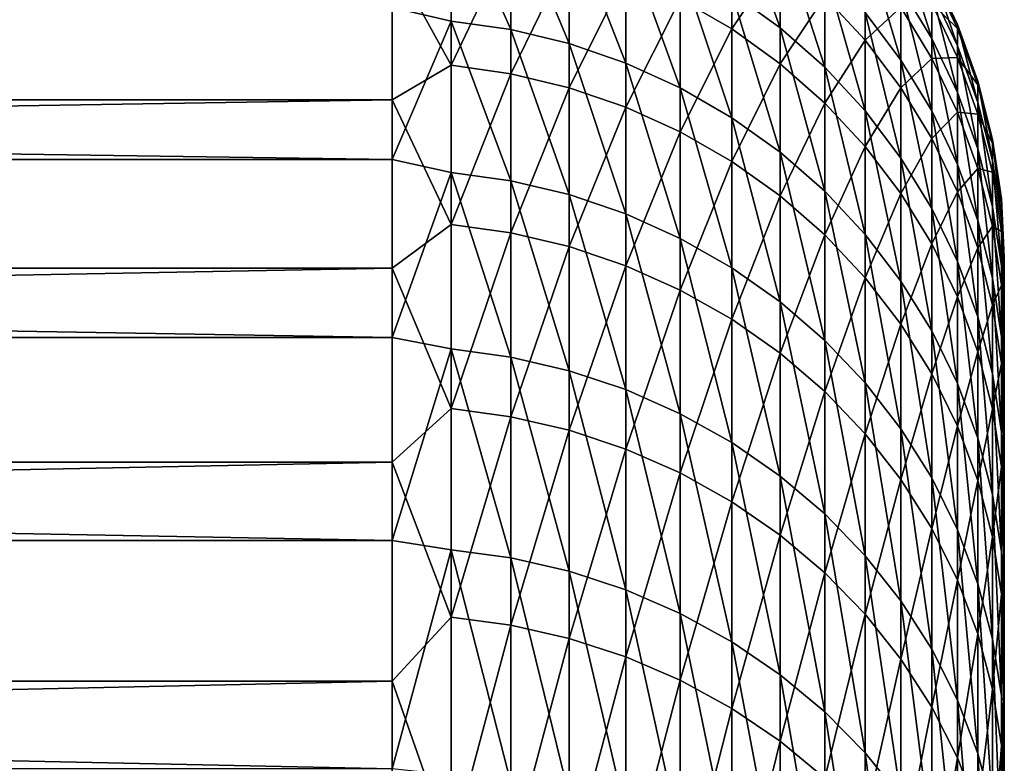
# Model space of a CAD drawing. Header units: metres. Extents: x -2 to 78, y -85 to 85.
# Tile 434 of 500: x 35.99 to 38.4, y 52.81 to 54.63. Entities that reach past the tile are written whole.
import ezdxf

# ---------------------------------------------------------------- set-up
doc = ezdxf.new("R2010")
doc.units = ezdxf.units.M
doc.layers.add('solid_20004802', color=7, linetype='CONTINUOUS')

msp = doc.modelspace()

# ---------------------------------------------------------------- linework, layer by layer
at = {"layer": 'solid_20004802'}
for points in [[(37.044975, 54.937843, -5.74179), (37.044975, 54.628983, -7.036544), (36.900002, 54.662159, -6.937712)], [(37.190758, 54.608265, -7.031069), (37.044975, 54.628983, -7.036544), (37.044975, 54.937843, -5.74179)], [(37.190758, 54.916889, -5.737323), (37.190758, 54.608265, -7.031069), (37.044975, 54.937843, -5.74179)], [(37.850677, 54.612438, -5.672431), (37.732254, 54.698189, -5.690708), (37.732254, 54.941952, -4.394183)], [(37.850677, 54.855415, -4.380069), (37.850677, 54.612438, -5.672431), (37.732254, 54.941952, -4.394183)], [(37.333736, 54.573818, -7.021967), (37.190758, 54.608265, -7.031069), (37.190758, 54.916889, -5.737323)], [(37.333736, 54.882042, -5.729896), (37.333736, 54.573818, -7.021967), (37.190758, 54.916889, -5.737323)], [(37.472527, 54.525978, -7.009326), (37.333736, 54.573818, -7.021967), (37.333736, 54.882042, -5.729896)], [(37.472527, 54.833645, -5.719581), (37.472527, 54.525978, -7.009326), (37.333736, 54.882042, -5.729896)], [(37.732254, 54.609974, 6.08989), (37.732254, 54.873123, 4.79716), (37.605797, 54.683704, 6.106763)], [(37.850677, 54.786812, 4.781752), (37.732254, 54.873123, 4.79716), (37.732254, 54.609974, 6.08989)], [(37.044975, 54.520618, 7.434537), (37.044975, 54.848839, 6.144555), (36.900002, 54.78434, 6.449938)], [(37.190758, 54.82795, 6.139775), (37.044975, 54.848839, 6.144555), (37.044975, 54.520618, 7.434537)], [(37.605797, 54.465202, -6.993266), (37.472527, 54.525978, -7.009326), (37.472527, 54.833645, -5.719581)], [(37.605797, 54.772163, -5.706476), (37.605797, 54.465202, -6.993266), (37.472527, 54.833645, -5.719581)], [(37.95993, 54.515739, -5.651819), (37.850677, 54.612438, -5.672431), (37.850677, 54.855415, -4.380069)], [(37.95993, 54.757832, -4.364153), (37.95993, 54.515739, -5.651819), (37.850677, 54.855415, -4.380069)], [(37.190758, 54.499989, 7.428754), (37.190758, 54.82795, 6.139775), (37.044975, 54.520618, 7.434537)], [(37.333736, 54.793221, 6.131826), (37.190758, 54.82795, 6.139775), (37.190758, 54.499989, 7.428754)], [(38.146793, 54.533375, -4.327545), (38.058956, 54.650139, -4.346589), (38.058956, 54.829018, -3.053955)], [(38.146793, 54.711472, -3.040575), (38.146793, 54.533375, -4.327545), (38.058956, 54.829018, -3.053955)], [(38.222603, 54.585926, -3.026284), (38.146793, 54.711472, -3.040575), (38.146793, 54.827179, -1.746503)], [(38.222603, 54.701092, -1.738294), (38.222603, 54.585926, -3.026284), (38.146793, 54.827179, -1.746503)], [(37.333736, 54.465683, 7.419137), (37.333736, 54.793221, 6.131826), (37.190758, 54.499989, 7.428754)], [(37.472527, 54.744984, 6.120787), (37.333736, 54.793221, 6.131826), (37.333736, 54.465683, 7.419137)], [(37.850677, 54.524506, 6.07033), (37.850677, 54.786812, 4.781752), (37.732254, 54.609974, 6.08989)], [(37.95993, 54.689476, 4.764377), (37.850677, 54.786812, 4.781752), (37.850677, 54.524506, 6.07033)], [(36.900002, 54.78434, 6.449938), (10.5, 54.784363, 6.449832), (10.5, 54.435535, 7.756572)], [(36.900002, 54.435593, 7.756414), (36.900002, 54.78434, 6.449938), (10.5, 54.435535, 7.756572)], [(37.044975, 54.520618, 7.434537), (36.900002, 54.78434, 6.449938), (36.900002, 54.435593, 7.756414)], [(37.732254, 54.392075, -6.973943), (37.605797, 54.465202, -6.993266), (37.605797, 54.772163, -5.706476)], [(37.732254, 54.698189, -5.690708), (37.732254, 54.392075, -6.973943), (37.605797, 54.772163, -5.706476)], [(38.058956, 54.582058, 4.745202), (38.058956, 54.780273, 3.455391), (37.95993, 54.689476, 4.764377)], [(38.146793, 54.662941, 3.440252), (38.058956, 54.780273, 3.455391), (38.058956, 54.582058, 4.745202)], [(37.472527, 54.418034, 7.40578), (37.472527, 54.744984, 6.120787), (37.333736, 54.465683, 7.419137)], [(37.605797, 54.683704, 6.106763), (37.472527, 54.744984, 6.120787), (37.472527, 54.418034, 7.40578)], [(38.058956, 54.409019, -5.629072), (37.95993, 54.515739, -5.651819), (37.95993, 54.757832, -4.364153)], [(38.058956, 54.650139, -4.346589), (38.058956, 54.409019, -5.629072), (37.95993, 54.757832, -4.364153)], [(38.285648, 54.568192, -1.729642), (38.222603, 54.701092, -1.738294), (38.222603, 54.753895, -0.446244)], [(38.285648, 54.620731, -0.444023), (38.222603, 54.753895, -0.446244), (38.222603, 54.744209, 0.846848)], [(38.285648, 54.620731, -0.444023), (38.285648, 54.568192, -1.729642), (38.222603, 54.753895, -0.446244)], [(38.285648, 54.611095, 0.842633), (38.222603, 54.744209, 0.846848), (38.222603, 54.672066, 2.137962)], [(38.285648, 54.611095, 0.842633), (38.285648, 54.620731, -0.444023), (38.222603, 54.744209, 0.846848)], [(37.850677, 54.307308, -6.951543), (37.732254, 54.392075, -6.973943), (37.732254, 54.698189, -5.690708)], [(37.850677, 54.612438, -5.672431), (37.850677, 54.307308, -6.951543), (37.732254, 54.698189, -5.690708)], [(37.95993, 54.428123, 6.048272), (37.95993, 54.689476, 4.764377), (37.850677, 54.524506, 6.07033)], [(38.058956, 54.582058, 4.745202), (37.95993, 54.689476, 4.764377), (37.95993, 54.428123, 6.048272)], [(38.222603, 54.408672, -4.307206), (38.146793, 54.533375, -4.327545), (38.146793, 54.711472, -3.040575)], [(38.222603, 54.585926, -3.026284), (38.222603, 54.408672, -4.307206), (38.146793, 54.711472, -3.040575)], [(38.285648, 54.453602, -3.011221), (38.222603, 54.585926, -3.026284), (38.222603, 54.701092, -1.738294)], [(38.285648, 54.568192, -1.729642), (38.285648, 54.453602, -3.011221), (38.222603, 54.701092, -1.738294)], [(37.605797, 54.357506, 7.388812), (37.605797, 54.683704, 6.106763), (37.472527, 54.418034, 7.40578)], [(37.732254, 54.609974, 6.08989), (37.605797, 54.683704, 6.106763), (37.605797, 54.357506, 7.388812)], [(38.222603, 54.537624, 3.424083), (38.222603, 54.672066, 2.137962), (38.146793, 54.662941, 3.440252)], [(38.285648, 54.53931, 2.127321), (38.222603, 54.672066, 2.137962), (38.222603, 54.537624, 3.424083)], [(38.285648, 54.53931, 2.127321), (38.285648, 54.611095, 0.842633), (38.222603, 54.672066, 2.137962)], [(36.900002, 54.662159, -6.937712), (36.900002, 54.289623, -8.237605), (10.5, 54.662113, -6.93782)], [(36.900002, 54.289623, -8.237605), (10.5, 54.289654, -8.237464), (10.5, 54.662113, -6.93782)], [(37.044975, 54.628983, -7.036544), (36.900002, 54.289623, -8.237605), (36.900002, 54.662159, -6.937712)], [(38.146793, 54.465595, 4.724411), (38.146793, 54.662941, 3.440252), (38.058956, 54.582058, 4.745202)], [(38.146793, 54.293312, -5.604409), (38.058956, 54.409019, -5.629072), (38.058956, 54.650139, -4.346589)], [(38.146793, 54.533375, -4.327545), (38.146793, 54.293312, -5.604409), (38.058956, 54.650139, -4.346589)], [(38.222603, 54.537624, 3.424083), (38.146793, 54.662941, 3.440252), (38.146793, 54.465595, 4.724411)], [(37.044975, 54.628983, -7.036544), (37.044975, 54.257927, -8.314862), (36.900002, 54.289623, -8.237605)], [(37.190758, 54.237499, -8.308393), (37.044975, 54.257927, -8.314862), (37.044975, 54.628983, -7.036544)], [(37.190758, 54.608265, -7.031069), (37.190758, 54.237499, -8.308393), (37.044975, 54.628983, -7.036544)], [(38.335323, 54.42976, -1.72063), (38.285648, 54.568192, -1.729642), (38.285648, 54.620731, -0.444023)], [(38.335323, 54.482025, -0.44171), (38.285648, 54.620731, -0.444023), (38.285648, 54.611095, 0.842633)], [(38.335323, 54.482025, -0.44171), (38.335323, 54.42976, -1.72063), (38.285648, 54.620731, -0.444023)], [(37.333736, 54.203533, -8.297638), (37.190758, 54.237499, -8.308393), (37.190758, 54.608265, -7.031069)], [(37.333736, 54.573818, -7.021967), (37.333736, 54.203533, -8.297638), (37.190758, 54.608265, -7.031069)], [(37.732254, 54.284679, 7.368396), (37.732254, 54.609974, 6.08989), (37.605797, 54.357506, 7.388812)], [(37.850677, 54.524506, 6.07033), (37.732254, 54.609974, 6.08989), (37.732254, 54.284679, 7.368396)], [(37.95993, 54.211716, -6.926283), (37.850677, 54.307308, -6.951543), (37.850677, 54.612438, -5.672431)], [(37.95993, 54.515739, -5.651819), (37.95993, 54.211716, -6.926283), (37.850677, 54.612438, -5.672431)], [(38.335323, 54.472443, 0.838242), (38.285648, 54.611095, 0.842633), (38.285648, 54.53931, 2.127321)], [(38.335323, 54.472443, 0.838242), (38.335323, 54.482025, -0.44171), (38.285648, 54.611095, 0.842633)], [(37.472527, 54.156357, -8.2827), (37.333736, 54.203533, -8.297638), (37.333736, 54.573818, -7.021967)], [(37.472527, 54.525978, -7.009326), (37.472527, 54.156357, -8.2827), (37.333736, 54.573818, -7.021967)], [(38.058956, 54.321758, 6.023929), (38.058956, 54.582058, 4.745202), (37.95993, 54.428123, 6.048272)], [(38.146793, 54.465595, 4.724411), (38.058956, 54.582058, 4.745202), (38.058956, 54.321758, 6.023929)], [(38.285648, 54.277225, -4.285768), (38.222603, 54.408672, -4.307206), (38.222603, 54.585926, -3.026284)], [(38.285648, 54.453602, -3.011221), (38.285648, 54.277225, -4.285768), (38.222603, 54.585926, -3.026284)], [(38.335323, 54.315765, -2.995532), (38.285648, 54.453602, -3.011221), (38.285648, 54.568192, -1.729642)], [(38.335323, 54.42976, -1.72063), (38.335323, 54.315765, -2.995532), (38.285648, 54.568192, -1.729642)], [(37.044975, 54.130463, 8.707156), (37.044975, 54.520618, 7.434537), (36.900002, 54.435593, 7.756414)], [(37.190758, 54.499989, 7.428754), (37.044975, 54.520618, 7.434537), (37.044975, 54.130463, 8.707156)], [(37.605797, 54.096428, -8.263722), (37.472527, 54.156357, -8.2827), (37.472527, 54.525978, -7.009326)], [(37.605797, 54.465202, -6.993266), (37.605797, 54.096428, -8.263722), (37.472527, 54.525978, -7.009326)], [(37.850677, 54.200256, 7.344729), (37.850677, 54.524506, 6.07033), (37.732254, 54.284679, 7.368396)], [(37.95993, 54.428123, 6.048272), (37.850677, 54.524506, 6.07033), (37.850677, 54.200256, 7.344729)], [(38.222603, 54.341206, 4.702207), (38.222603, 54.537624, 3.424083), (38.146793, 54.465595, 4.724411)], [(38.222603, 54.169735, -5.578068), (38.146793, 54.293312, -5.604409), (38.146793, 54.533375, -4.327545)], [(38.222603, 54.408672, -4.307206), (38.222603, 54.169735, -5.578068), (38.146793, 54.533375, -4.327545)], [(38.285648, 54.40554, 3.40704), (38.285648, 54.53931, 2.127321), (38.222603, 54.537624, 3.424083)], [(38.285648, 54.40554, 3.40704), (38.222603, 54.537624, 3.424083), (38.222603, 54.341206, 4.702207)], [(38.335323, 54.401028, 2.116237), (38.285648, 54.53931, 2.127321), (38.285648, 54.40554, 3.40704)], [(38.335323, 54.401028, 2.116237), (38.335323, 54.472443, 0.838242), (38.285648, 54.53931, 2.127321)], [(37.190758, 54.110134, 8.700382), (37.190758, 54.499989, 7.428754), (37.044975, 54.130463, 8.707156)], [(37.333736, 54.465683, 7.419137), (37.190758, 54.499989, 7.428754), (37.190758, 54.110134, 8.700382)], [(38.058956, 54.10622, -6.898407), (37.95993, 54.211716, -6.926283), (37.95993, 54.515739, -5.651819)], [(38.058956, 54.409019, -5.629072), (38.058956, 54.10622, -6.898407), (37.95993, 54.515739, -5.651819)], [(38.371151, 54.287132, -1.711345), (38.335323, 54.42976, -1.72063), (38.335323, 54.482025, -0.44171)], [(38.371151, 54.339115, -0.439326), (38.335323, 54.482025, -0.44171), (38.335323, 54.472443, 0.838242)], [(38.371151, 54.339115, -0.439326), (38.371151, 54.287132, -1.711345), (38.335323, 54.482025, -0.44171)], [(38.371151, 54.329582, 0.833719), (38.335323, 54.472443, 0.838242), (38.335323, 54.401028, 2.116237)], [(38.371151, 54.329582, 0.833719), (38.371151, 54.339115, -0.439326), (38.335323, 54.472443, 0.838242)], [(37.333736, 54.076332, 8.689119), (37.333736, 54.465683, 7.419137), (37.190758, 54.110134, 8.700382)], [(37.472527, 54.418034, 7.40578), (37.333736, 54.465683, 7.419137), (37.333736, 54.076332, 8.689119)], [(37.732254, 54.024323, -8.240889), (37.605797, 54.096428, -8.263722), (37.605797, 54.465202, -6.993266)], [(37.732254, 54.392075, -6.973943), (37.732254, 54.024323, -8.240889), (37.605797, 54.465202, -6.993266)], [(38.146793, 54.206436, 5.997537), (38.146793, 54.465595, 4.724411), (38.058956, 54.321758, 6.023929)], [(38.222603, 54.341206, 4.702207), (38.146793, 54.465595, 4.724411), (38.146793, 54.206436, 5.997537)], [(38.335323, 54.140312, -4.263437), (38.285648, 54.277225, -4.285768), (38.285648, 54.453602, -3.011221)], [(38.335323, 54.315765, -2.995532), (38.335323, 54.140312, -4.263437), (38.285648, 54.453602, -3.011221)], [(36.900002, 54.435593, 7.756414), (10.5, 54.435535, 7.756572), (10.5, 54.023167, 9.044134)], [(36.900002, 54.023159, 9.044204), (36.900002, 54.435593, 7.756414), (10.5, 54.023167, 9.044134)], [(37.044975, 54.130463, 8.707156), (36.900002, 54.435593, 7.756414), (36.900002, 54.023159, 9.044204)], [(37.95993, 54.105049, 7.318041), (37.95993, 54.428123, 6.048272), (37.850677, 54.200256, 7.344729)], [(38.058956, 54.321758, 6.023929), (37.95993, 54.428123, 6.048272), (37.95993, 54.105049, 7.318041)], [(38.371151, 54.173756, -2.979366), (38.335323, 54.315765, -2.995532), (38.335323, 54.42976, -1.72063)], [(38.371151, 54.287132, -1.711345), (38.371151, 54.173756, -2.979366), (38.335323, 54.42976, -1.72063)], [(37.472527, 54.029385, 8.673476), (37.472527, 54.418034, 7.40578), (37.333736, 54.076332, 8.689119)], [(37.605797, 54.357506, 7.388812), (37.472527, 54.418034, 7.40578), (37.472527, 54.029385, 8.673476)], [(38.146793, 53.99184, -6.868183), (38.058956, 54.10622, -6.898407), (38.058956, 54.409019, -5.629072)], [(38.146793, 54.293312, -5.604409), (38.146793, 53.99184, -6.868183), (38.058956, 54.409019, -5.629072)], [(38.285648, 54.039482, -5.550304), (38.222603, 54.169735, -5.578068), (38.222603, 54.408672, -4.307206)], [(38.285648, 54.277225, -4.285768), (38.285648, 54.039482, -5.550304), (38.222603, 54.408672, -4.307206)], [(38.285648, 54.210098, 4.678802), (38.285648, 54.40554, 3.40704), (38.222603, 54.341206, 4.702207)], [(38.335323, 54.267956, 3.389288), (38.285648, 54.40554, 3.40704), (38.285648, 54.210098, 4.678802)], [(38.335323, 54.267956, 3.389288), (38.335323, 54.401028, 2.116237), (38.285648, 54.40554, 3.40704)], [(38.371151, 54.258556, 2.104816), (38.335323, 54.401028, 2.116237), (38.335323, 54.267956, 3.389288)], [(38.371151, 54.258556, 2.104816), (38.371151, 54.329582, 0.833719), (38.335323, 54.401028, 2.116237)], [(37.850677, 53.940735, -8.21442), (37.732254, 54.024323, -8.240889), (37.732254, 54.392075, -6.973943)], [(37.850677, 54.307308, -6.951543), (37.850677, 53.940735, -8.21442), (37.732254, 54.392075, -6.973943)], [(37.605797, 53.969746, 8.653604), (37.605797, 54.357506, 7.388812), (37.472527, 54.029385, 8.673476)], [(37.732254, 54.284679, 7.368396), (37.605797, 54.357506, 7.388812), (37.605797, 53.969746, 8.653604)], [(38.222603, 54.083267, 5.969348), (38.222603, 54.341206, 4.702207), (38.146793, 54.206436, 5.997537)], [(38.285648, 54.210098, 4.678802), (38.222603, 54.341206, 4.702207), (38.222603, 54.083267, 5.969348)], [(38.392776, 54.141685, -1.701876), (38.371151, 54.287132, -1.711345), (38.371151, 54.339115, -0.439326)], [(38.392776, 54.193382, -0.436895), (38.371151, 54.339115, -0.439326), (38.371151, 54.329582, 0.833719)], [(38.392776, 54.193382, -0.436895), (38.392776, 54.141685, -1.701876), (38.371151, 54.339115, -0.439326)], [(38.392776, 54.183903, 0.829106), (38.371151, 54.329582, 0.833719), (38.371151, 54.258556, 2.104816)], [(38.392776, 54.183903, 0.829106), (38.392776, 54.193382, -0.436895), (38.371151, 54.329582, 0.833719)], [(37.95993, 53.846474, -8.184571), (37.850677, 53.940735, -8.21442), (37.850677, 54.307308, -6.951543)], [(37.95993, 54.211716, -6.926283), (37.95993, 53.846474, -8.184571), (37.850677, 54.307308, -6.951543)], [(38.058956, 53.999985, 7.288588), (38.058956, 54.321758, 6.023929), (37.95993, 54.105049, 7.318041)], [(38.146793, 54.206436, 5.997537), (38.058956, 54.321758, 6.023929), (38.058956, 53.999985, 7.288588)], [(38.371151, 53.999245, -4.24043), (38.335323, 54.140312, -4.263437), (38.335323, 54.315765, -2.995532)], [(38.371151, 54.173756, -2.979366), (38.371151, 53.999245, -4.24043), (38.335323, 54.315765, -2.995532)], [(36.900002, 53.853756, -9.517653), (10.5, 53.853748, -9.517679), (10.5, 54.289654, -8.237464)], [(36.900002, 54.289623, -8.237605), (36.900002, 53.853756, -9.517653), (10.5, 54.289654, -8.237464)], [(37.044975, 54.257927, -8.314862), (36.900002, 53.853756, -9.517653), (36.900002, 54.289623, -8.237605)], [(37.732254, 53.897991, 8.629693), (37.732254, 54.284679, 7.368396), (37.605797, 53.969746, 8.653604)], [(37.850677, 54.200256, 7.344729), (37.732254, 54.284679, 7.368396), (37.732254, 53.897991, 8.629693)], [(38.222603, 53.869682, -6.835903), (38.146793, 53.99184, -6.868183), (38.146793, 54.293312, -5.604409)], [(38.222603, 54.169735, -5.578068), (38.222603, 53.869682, -6.835903), (38.146793, 54.293312, -5.604409)], [(38.392776, 54.028934, -2.962882), (38.371151, 54.173756, -2.979366), (38.371151, 54.287132, -1.711345)], [(38.392776, 54.141685, -1.701876), (38.392776, 54.028934, -2.962882), (38.371151, 54.287132, -1.711345)], [(37.044975, 54.257927, -8.314862), (37.044975, 53.825542, -9.573762), (36.900002, 53.853756, -9.517653)], [(37.190758, 53.80545, -9.566314), (37.044975, 53.825542, -9.573762), (37.044975, 54.257927, -8.314862)], [(37.190758, 54.237499, -8.308393), (37.190758, 53.80545, -9.566314), (37.044975, 54.257927, -8.314862)], [(38.335323, 53.903805, -5.521385), (38.285648, 54.039482, -5.550304), (38.285648, 54.277225, -4.285768)], [(38.335323, 54.140312, -4.263437), (38.335323, 53.903805, -5.521385), (38.285648, 54.277225, -4.285768)], [(38.335323, 54.073532, 4.654424), (38.335323, 54.267956, 3.389288), (38.285648, 54.210098, 4.678802)], [(38.371151, 54.126202, 3.370998), (38.335323, 54.267956, 3.389288), (38.335323, 54.073532, 4.654424)], [(38.371151, 54.126202, 3.370998), (38.371151, 54.258556, 2.104816), (38.335323, 54.267956, 3.389288)], [(38.392776, 54.11327, 2.09317), (38.371151, 54.258556, 2.104816), (38.371151, 54.126202, 3.370998)], [(38.392776, 54.11327, 2.09317), (38.392776, 54.183903, 0.829106), (38.371151, 54.258556, 2.104816)], [(37.333736, 53.772045, -9.55393), (37.190758, 53.80545, -9.566314), (37.190758, 54.237499, -8.308393)], [(37.333736, 54.203533, -8.297638), (37.333736, 53.772045, -9.55393), (37.190758, 54.237499, -8.308393)], [(38.058956, 53.742447, -8.151631), (37.95993, 53.846474, -8.184571), (37.95993, 54.211716, -6.926283)], [(38.058956, 54.10622, -6.898407), (38.058956, 53.742447, -8.151631), (37.95993, 54.211716, -6.926283)], [(38.146793, 53.88607, 7.256654), (38.146793, 54.206436, 5.997537), (38.058956, 53.999985, 7.288588)], [(38.222603, 54.083267, 5.969348), (38.146793, 54.206436, 5.997537), (38.146793, 53.88607, 7.256654)], [(38.285648, 53.953442, 5.939637), (38.285648, 54.210098, 4.678802), (38.222603, 54.083267, 5.969348)], [(38.335323, 54.073532, 4.654424), (38.285648, 54.210098, 4.678802), (38.285648, 53.953442, 5.939637)], [(37.472527, 53.725647, -9.53673), (37.333736, 53.772045, -9.55393), (37.333736, 54.203533, -8.297638)], [(37.472527, 54.156357, -8.2827), (37.472527, 53.725647, -9.53673), (37.333736, 54.203533, -8.297638)], [(37.850677, 53.814812, 8.601975), (37.850677, 54.200256, 7.344729), (37.732254, 53.897991, 8.629693)], [(37.95993, 54.105049, 7.318041), (37.850677, 54.200256, 7.344729), (37.850677, 53.814812, 8.601975)], [(38.400002, 54.015629, -1.337748), (38.392776, 54.141685, -1.701876), (38.392776, 54.193382, -0.436895)], [(38.400002, 54.049957, -0.038989), (38.392776, 54.193382, -0.436895), (38.392776, 54.183903, 0.829106)], [(38.400002, 54.040878, -0.688774), (38.400002, 54.015629, -1.337748), (38.392776, 54.193382, -0.436895)], [(38.400002, 54.049957, -0.038989), (38.400002, 54.040878, -0.688774), (38.392776, 54.193382, -0.436895)], [(38.400002, 54.01952, 1.259451), (38.392776, 54.183903, 0.829106), (38.392776, 54.11327, 2.09317)], [(38.400002, 54.042847, 0.610418), (38.400002, 54.049957, -0.038989), (38.392776, 54.183903, 0.829106)], [(38.400002, 54.01952, 1.259451), (38.400002, 54.042847, 0.610418), (38.392776, 54.183903, 0.829106)], [(38.285648, 53.740917, -6.801878), (38.222603, 53.869682, -6.835903), (38.222603, 54.169735, -5.578068)], [(38.285648, 54.039482, -5.550304), (38.285648, 53.740917, -6.801878), (38.222603, 54.169735, -5.578068)], [(38.392776, 53.855392, -4.216968), (38.371151, 53.999245, -4.24043), (38.371151, 54.173756, -2.979366)], [(38.392776, 54.028934, -2.962882), (38.392776, 53.855392, -4.216968), (38.371151, 54.173756, -2.979366)], [(37.605797, 53.666706, -9.514879), (37.472527, 53.725647, -9.53673), (37.472527, 54.156357, -8.2827)], [(37.605797, 54.096428, -8.263722), (37.605797, 53.666706, -9.514879), (37.472527, 54.156357, -8.2827)], [(38.371151, 53.764015, -5.491589), (38.335323, 53.903805, -5.521385), (38.335323, 54.140312, -4.263437)], [(38.371151, 53.999245, -4.24043), (38.371151, 53.764015, -5.491589), (38.335323, 54.140312, -4.263437)], [(38.400002, 53.916542, -2.63331), (38.392776, 54.028934, -2.962882), (38.392776, 54.141685, -1.701876)], [(38.400002, 53.974171, -1.985935), (38.400002, 53.916542, -2.63331), (38.392776, 54.141685, -1.701876)], [(38.400002, 54.015629, -1.337748), (38.400002, 53.974171, -1.985935), (38.392776, 54.141685, -1.701876)], [(37.044975, 53.679276, 9.959439), (37.044975, 54.130463, 8.707156), (36.900002, 54.023159, 9.044204)], [(37.190758, 54.110134, 8.700382), (37.044975, 54.130463, 8.707156), (37.044975, 53.679276, 9.959439)], [(37.190758, 53.659298, 9.951692), (37.190758, 54.110134, 8.700382), (37.044975, 53.679276, 9.959439)], [(37.333736, 54.076332, 8.689119), (37.190758, 54.110134, 8.700382), (37.190758, 53.659298, 9.951692)], [(38.371151, 53.932827, 4.629307), (38.371151, 54.126202, 3.370998), (38.335323, 54.073532, 4.654424)], [(38.392776, 53.981647, 3.352346), (38.371151, 54.126202, 3.370998), (38.371151, 53.932827, 4.629307)], [(38.392776, 53.981647, 3.352346), (38.392776, 54.11327, 2.09317), (38.371151, 54.126202, 3.370998)], [(38.400002, 53.924381, 2.555177), (38.392776, 54.11327, 2.09317), (38.392776, 53.981647, 3.352346)], [(38.400002, 53.980007, 1.908106), (38.400002, 54.01952, 1.259451), (38.392776, 54.11327, 2.09317)], [(38.400002, 53.924381, 2.555177), (38.400002, 53.980007, 1.908106), (38.392776, 54.11327, 2.09317)], [(37.732254, 53.595787, -9.488588), (37.605797, 53.666706, -9.514879), (37.605797, 54.096428, -8.263722)], [(37.732254, 54.024323, -8.240889), (37.732254, 53.595787, -9.488588), (37.605797, 54.096428, -8.263722)], [(37.95993, 53.721008, 8.570719), (37.95993, 54.105049, 7.318041), (37.850677, 53.814812, 8.601975)], [(38.058956, 53.999985, 7.288588), (37.95993, 54.105049, 7.318041), (37.95993, 53.721008, 8.570719)], [(38.146793, 53.629662, -8.115916), (38.058956, 53.742447, -8.151631), (38.058956, 54.10622, -6.898407)], [(38.146793, 53.99184, -6.868183), (38.146793, 53.629662, -8.115916), (38.058956, 54.10622, -6.898407)], [(37.333736, 53.62608, 9.938808), (37.333736, 54.076332, 8.689119), (37.190758, 53.659298, 9.951692)], [(37.472527, 54.029385, 8.673476), (37.333736, 54.076332, 8.689119), (37.333736, 53.62608, 9.938808)], [(38.222603, 53.764408, 7.222548), (38.222603, 54.083267, 5.969348), (38.146793, 53.88607, 7.256654)], [(38.285648, 53.953442, 5.939637), (38.222603, 54.083267, 5.969348), (38.222603, 53.764408, 7.222548)], [(38.335323, 53.818214, 5.908689), (38.335323, 54.073532, 4.654424), (38.285648, 53.953442, 5.939637)], [(38.371151, 53.932827, 4.629307), (38.335323, 54.073532, 4.654424), (38.335323, 53.818214, 5.908689)], [(38.335323, 53.606796, -6.766438), (38.285648, 53.740917, -6.801878), (38.285648, 54.039482, -5.550304)], [(38.335323, 53.903805, -5.521385), (38.335323, 53.606796, -6.766438), (38.285648, 54.039482, -5.550304)], [(38.400002, 50.984638, -0.840504), (38.400002, 54.040878, -0.688774), (38.400002, 54.049957, -0.038989)], [(38.400002, 50.997414, 0.344122), (38.400002, 54.049957, -0.038989), (38.400002, 54.042847, 0.610418)], [(38.400002, 50.997414, 0.344122), (38.400002, 50.984638, -0.840504), (38.400002, 54.049957, -0.038989)], [(38.400002, 50.997414, 0.344122), (38.400002, 54.042847, 0.610418), (38.400002, 54.01952, 1.259451)], [(38.400002, 50.984638, -0.840504), (38.400002, 54.015629, -1.337748), (38.400002, 54.040878, -0.688774)], [(36.900002, 54.023159, 9.044204), (10.5, 54.023167, 9.044134), (10.5, 53.54808, 10.310091)], [(36.900002, 53.548035, 10.310206), (36.900002, 54.023159, 9.044204), (10.5, 53.54808, 10.310091)], [(37.044975, 53.679276, 9.959439), (36.900002, 54.023159, 9.044204), (36.900002, 53.548035, 10.310206)], [(37.472527, 53.579945, 9.920916), (37.472527, 54.029385, 8.673476), (37.333736, 53.62608, 9.938808)], [(37.605797, 53.969746, 8.653604), (37.472527, 54.029385, 8.673476), (37.472527, 53.579945, 9.920916)], [(37.850677, 53.513577, -9.458113), (37.732254, 53.595787, -9.488588), (37.732254, 54.024323, -8.240889)], [(37.850677, 53.940735, -8.21442), (37.850677, 53.513577, -9.458113), (37.732254, 54.024323, -8.240889)], [(38.400002, 53.753078, -3.921818), (38.392776, 53.855392, -4.216968), (38.392776, 54.028934, -2.962882)], [(38.400002, 53.842857, -3.278614), (38.400002, 53.753078, -3.921818), (38.392776, 54.028934, -2.962882)], [(38.400002, 53.916542, -2.63331), (38.400002, 53.842857, -3.278614), (38.392776, 54.028934, -2.962882)], [(38.400002, 50.949211, 1.527368), (38.400002, 54.01952, 1.259451), (38.400002, 53.980007, 1.908106)], [(38.400002, 50.949211, 1.527368), (38.400002, 50.997414, 0.344122), (38.400002, 54.01952, 1.259451)], [(38.400002, 50.91087, -2.022702), (38.400002, 53.974171, -1.985935), (38.400002, 54.015629, -1.337748)], [(38.400002, 50.984638, -0.840504), (38.400002, 50.91087, -2.022702), (38.400002, 54.015629, -1.337748)], [(38.058956, 53.617485, 8.536223), (38.058956, 53.999985, 7.288588), (37.95993, 53.721008, 8.570719)], [(38.146793, 53.88607, 7.256654), (38.058956, 53.999985, 7.288588), (38.058956, 53.617485, 8.536223)], [(38.222603, 53.509205, -8.077772), (38.146793, 53.629662, -8.115916), (38.146793, 53.99184, -6.868183)], [(38.222603, 53.869682, -6.835903), (38.222603, 53.509205, -8.077772), (38.146793, 53.99184, -6.868183)], [(38.392776, 53.621464, -5.461205), (38.371151, 53.764015, -5.491589), (38.371151, 53.999245, -4.24043)], [(38.392776, 53.855392, -4.216968), (38.392776, 53.621464, -5.461205), (38.371151, 53.999245, -4.24043)], [(37.605797, 53.521336, 9.898184), (37.605797, 53.969746, 8.653604), (37.472527, 53.579945, 9.920916)], [(37.732254, 53.897991, 8.629693), (37.605797, 53.969746, 8.653604), (37.605797, 53.521336, 9.898184)], [(38.392776, 53.789341, 4.603693), (38.392776, 53.981647, 3.352346), (38.371151, 53.932827, 4.629307)], [(38.400002, 53.764725, 3.844565), (38.392776, 53.981647, 3.352346), (38.392776, 53.789341, 4.603693)], [(38.400002, 53.852612, 3.200663), (38.400002, 53.924381, 2.555177), (38.392776, 53.981647, 3.352346)], [(38.400002, 53.764725, 3.844565), (38.400002, 53.852612, 3.200663), (38.392776, 53.981647, 3.352346)], [(38.400002, 50.949211, 1.527368), (38.400002, 53.980007, 1.908106), (38.400002, 53.924381, 2.555177)], [(38.400002, 50.91087, -2.022702), (38.400002, 53.916542, -2.63331), (38.400002, 53.974171, -1.985935)], [(37.95993, 53.420868, -9.423744), (37.850677, 53.513577, -9.458113), (37.850677, 53.940735, -8.21442)], [(37.95993, 53.846474, -8.184571), (37.95993, 53.420868, -9.423744), (37.850677, 53.940735, -8.21442)], [(38.285648, 53.636169, 7.1866), (38.285648, 53.953442, 5.939637), (38.222603, 53.764408, 7.222548)], [(38.335323, 53.818214, 5.908689), (38.285648, 53.953442, 5.939637), (38.285648, 53.636169, 7.1866)], [(38.371151, 53.678886, 5.876803), (38.371151, 53.932827, 4.629307), (38.335323, 53.818214, 5.908689)], [(38.392776, 53.789341, 4.603693), (38.371151, 53.932827, 4.629307), (38.371151, 53.678886, 5.876803)], [(38.400002, 50.840164, 2.706802), (38.400002, 53.924381, 2.555177), (38.400002, 53.852612, 3.200663)], [(38.400002, 50.840164, 2.706802), (38.400002, 50.949211, 1.527368), (38.400002, 53.924381, 2.555177)], [(38.400002, 50.776394, -3.199261), (38.400002, 53.842857, -3.278614), (38.400002, 53.916542, -2.63331)], [(38.400002, 50.91087, -2.022702), (38.400002, 50.776394, -3.199261), (38.400002, 53.916542, -2.63331)], [(37.732254, 53.450817, 9.870834), (37.732254, 53.897991, 8.629693), (37.605797, 53.521336, 9.898184)], [(37.850677, 53.814812, 8.601975), (37.732254, 53.897991, 8.629693), (37.732254, 53.450817, 9.870834)], [(38.371151, 53.468613, -6.729923), (38.335323, 53.606796, -6.766438), (38.335323, 53.903805, -5.521385)], [(38.371151, 53.764015, -5.491589), (38.371151, 53.468613, -6.729923), (38.335323, 53.903805, -5.521385)], [(38.146793, 53.505249, 8.498824), (38.146793, 53.88607, 7.256654), (38.058956, 53.617485, 8.536223)], [(38.222603, 53.764408, 7.222548), (38.146793, 53.88607, 7.256654), (38.146793, 53.505249, 8.498824)], [(38.285648, 53.382236, -8.037566), (38.222603, 53.509205, -8.077772), (38.222603, 53.869682, -6.835903)], [(38.285648, 53.740917, -6.801878), (38.285648, 53.382236, -8.037566), (38.222603, 53.869682, -6.835903)], [(36.900002, 53.853756, -9.517653), (36.900002, 53.355606, -10.774773), (10.5, 53.853748, -9.517679)], [(36.900002, 53.355606, -10.774773), (10.5, 53.355541, -10.774883), (10.5, 53.853748, -9.517679)], [(37.044975, 53.825542, -9.573762), (36.900002, 53.355606, -10.774773), (36.900002, 53.853756, -9.517653)], [(38.058956, 53.318554, -9.385817), (37.95993, 53.420868, -9.423744), (37.95993, 53.846474, -8.184571)], [(38.058956, 53.742447, -8.151631), (38.058956, 53.318554, -9.385817), (37.95993, 53.846474, -8.184571)], [(38.400002, 53.525551, -5.200836), (38.392776, 53.621464, -5.461205), (38.392776, 53.855392, -4.216968)], [(38.400002, 53.647247, -4.562951), (38.400002, 53.525551, -5.200836), (38.392776, 53.855392, -4.216968)], [(38.400002, 53.753078, -3.921818), (38.400002, 53.647247, -4.562951), (38.392776, 53.855392, -4.216968)], [(38.400002, 50.840164, 2.706802), (38.400002, 53.852612, 3.200663), (38.400002, 53.764725, 3.844565)], [(37.044975, 53.825542, -9.573762), (37.044975, 53.332844, -10.810301), (36.900002, 53.355606, -10.774773)], [(37.190758, 53.313137, -10.801891), (37.044975, 53.332844, -10.810301), (37.044975, 53.825542, -9.573762)], [(37.190758, 53.80545, -9.566314), (37.190758, 53.313137, -10.801891), (37.044975, 53.825542, -9.573762)], [(38.400002, 50.581463, -4.367774), (38.400002, 53.753078, -3.921818), (38.400002, 53.842857, -3.278614)], [(38.400002, 50.776394, -3.199261), (38.400002, 50.581463, -4.367774), (38.400002, 53.842857, -3.278614)], [(37.333736, 53.280369, -10.787908), (37.190758, 53.313137, -10.801891), (37.190758, 53.80545, -9.566314)], [(37.333736, 53.772045, -9.55393), (37.333736, 53.280369, -10.787908), (37.190758, 53.80545, -9.566314)], [(37.850677, 53.369072, 9.839131), (37.850677, 53.814812, 8.601975), (37.732254, 53.450817, 9.870834)], [(37.95993, 53.721008, 8.570719), (37.850677, 53.814812, 8.601975), (37.850677, 53.369072, 9.839131)], [(38.335323, 53.502594, 7.149154), (38.335323, 53.818214, 5.908689), (38.285648, 53.636169, 7.1866)], [(38.371151, 53.678886, 5.876803), (38.335323, 53.818214, 5.908689), (38.335323, 53.502594, 7.149154)], [(37.472527, 53.234856, -10.768486), (37.333736, 53.280369, -10.787908), (37.333736, 53.772045, -9.55393)], [(37.472527, 53.725647, -9.53673), (37.472527, 53.234856, -10.768486), (37.333736, 53.772045, -9.55393)], [(38.392776, 53.536808, 5.844287), (38.392776, 53.789341, 4.603693), (38.371151, 53.678886, 5.876803)], [(38.400002, 53.541073, 5.123992), (38.392776, 53.789341, 4.603693), (38.392776, 53.536808, 5.844287)], [(38.400002, 53.660889, 4.485678), (38.400002, 53.764725, 3.844565), (38.392776, 53.789341, 4.603693)], [(38.400002, 53.541073, 5.123992), (38.400002, 53.660889, 4.485678), (38.392776, 53.789341, 4.603693)], [(38.222603, 53.385376, 8.458879), (38.222603, 53.764408, 7.222548), (38.146793, 53.505249, 8.498824)], [(38.285648, 53.636169, 7.1866), (38.222603, 53.764408, 7.222548), (38.222603, 53.385376, 8.458879)], [(38.392776, 53.327694, -6.692687), (38.371151, 53.468613, -6.729923), (38.371151, 53.764015, -5.491589)], [(38.392776, 53.621464, -5.461205), (38.392776, 53.327694, -6.692687), (38.371151, 53.764015, -5.491589)], [(38.400002, 50.670475, 3.879306), (38.400002, 53.764725, 3.844565), (38.400002, 53.660889, 4.485678)], [(38.400002, 50.670475, 3.879306), (38.400002, 50.840164, 2.706802), (38.400002, 53.764725, 3.844565)], [(38.400002, 50.581463, -4.367774), (38.400002, 53.647247, -4.562951), (38.400002, 53.753078, -3.921818)], [(37.605797, 53.177036, -10.743813), (37.472527, 53.234856, -10.768486), (37.472527, 53.725647, -9.53673)], [(37.605797, 53.666706, -9.514879), (37.605797, 53.177036, -10.743813), (37.472527, 53.725647, -9.53673)], [(38.146793, 53.207626, -9.344694), (38.058956, 53.318554, -9.385817), (38.058956, 53.742447, -8.151631)], [(38.146793, 53.629662, -8.115916), (38.146793, 53.207626, -9.344694), (38.058956, 53.742447, -8.151631)], [(38.335323, 53.249985, -7.995687), (38.285648, 53.382236, -8.037566), (38.285648, 53.740917, -6.801878)], [(38.335323, 53.606796, -6.766438), (38.335323, 53.249985, -7.995687), (38.285648, 53.740917, -6.801878)], [(37.95993, 53.27689, 9.803378), (37.95993, 53.721008, 8.570719), (37.850677, 53.369072, 9.839131)], [(38.058956, 53.617485, 8.536223), (37.95993, 53.721008, 8.570719), (37.95993, 53.27689, 9.803378)], [(37.044975, 53.168114, 11.188461), (37.044975, 53.679276, 9.959439), (36.900002, 53.548035, 10.310206)], [(37.190758, 53.659298, 9.951692), (37.044975, 53.679276, 9.959439), (37.044975, 53.168114, 11.188461)], [(38.371151, 53.364971, 7.110574), (38.371151, 53.678886, 5.876803), (38.335323, 53.502594, 7.149154)], [(38.392776, 53.536808, 5.844287), (38.371151, 53.678886, 5.876803), (38.371151, 53.364971, 7.110574)], [(37.190758, 53.148533, 11.179757), (37.190758, 53.659298, 9.951692), (37.044975, 53.168114, 11.188461)], [(37.333736, 53.62608, 9.938808), (37.190758, 53.659298, 9.951692), (37.190758, 53.148533, 11.179757)], [(37.732254, 53.107471, -10.714127), (37.605797, 53.177036, -10.743813), (37.605797, 53.666706, -9.514879)], [(37.732254, 53.595787, -9.488588), (37.732254, 53.107471, -10.714127), (37.605797, 53.666706, -9.514879)], [(38.400002, 50.440746, 5.041044), (38.400002, 53.660889, 4.485678), (38.400002, 53.541073, 5.123992)], [(38.400002, 50.440746, 5.041044), (38.400002, 50.670475, 3.879306), (38.400002, 53.660889, 4.485678)], [(38.222603, 53.089153, -9.300775), (38.146793, 53.207626, -9.344694), (38.146793, 53.629662, -8.115916)], [(38.222603, 53.509205, -8.077772), (38.222603, 53.089153, -9.300775), (38.146793, 53.629662, -8.115916)], [(38.285648, 53.259026, 8.416778), (38.285648, 53.636169, 7.1866), (38.222603, 53.385376, 8.458879)], [(38.335323, 53.502594, 7.149154), (38.285648, 53.636169, 7.1866), (38.285648, 53.259026, 8.416778)], [(38.400002, 50.326622, -5.524597), (38.400002, 53.525551, -5.200836), (38.400002, 53.647247, -4.562951)], [(38.400002, 50.581463, -4.367774), (38.400002, 50.326622, -5.524597), (38.400002, 53.647247, -4.562951)], [(37.333736, 53.115978, 11.165285), (37.333736, 53.62608, 9.938808), (37.190758, 53.148533, 11.179757)], [(37.472527, 53.579945, 9.920916), (37.333736, 53.62608, 9.938808), (37.333736, 53.115978, 11.165285)], [(38.058956, 53.175156, 9.763923), (38.058956, 53.617485, 8.536223), (37.95993, 53.27689, 9.803378)], [(38.146793, 53.505249, 8.498824), (38.058956, 53.617485, 8.536223), (38.058956, 53.175156, 9.763923)], [(38.371151, 53.113724, -7.952538), (38.335323, 53.249985, -7.995687), (38.335323, 53.606796, -6.766438)], [(38.371151, 53.468613, -6.729923), (38.371151, 53.113724, -7.952538), (38.335323, 53.606796, -6.766438)], [(38.400002, 53.234554, -6.466793), (38.392776, 53.327694, -6.692687), (38.392776, 53.621464, -5.461205)], [(38.400002, 53.387981, -5.835438), (38.400002, 53.234554, -6.466793), (38.392776, 53.621464, -5.461205)], [(38.400002, 53.525551, -5.200836), (38.400002, 53.387981, -5.835438), (38.392776, 53.621464, -5.461205)], [(37.472527, 53.070759, 11.145184), (37.472527, 53.579945, 9.920916), (37.333736, 53.115978, 11.165285)], [(37.605797, 53.521336, 9.898184), (37.472527, 53.579945, 9.920916), (37.472527, 53.070759, 11.145184)], [(37.850677, 53.026829, -10.679714), (37.732254, 53.107471, -10.714127), (37.732254, 53.595787, -9.488588)], [(37.850677, 53.513577, -9.458113), (37.850677, 53.026829, -10.679714), (37.732254, 53.595787, -9.488588)], [(36.900002, 53.548035, 10.310206), (10.5, 53.54808, 10.310091), (10.5, 53.011284, 11.55152)], [(36.900002, 53.011364, 11.55137), (36.900002, 53.548035, 10.310206), (10.5, 53.011284, 11.55152)], [(37.044975, 53.168114, 11.188461), (36.900002, 53.548035, 10.310206), (36.900002, 53.011364, 11.55137)], [(38.392776, 53.224628, 7.071231), (38.392776, 53.536808, 5.844287), (38.371151, 53.364971, 7.110574)], [(38.400002, 53.405308, 5.759517), (38.400002, 53.541073, 5.123992), (38.392776, 53.536808, 5.844287)], [(38.400002, 53.253845, 6.391069), (38.392776, 53.536808, 5.844287), (38.392776, 53.224628, 7.071231)], [(38.400002, 53.253845, 6.391069), (38.400002, 53.405308, 5.759517), (38.392776, 53.536808, 5.844287)], [(38.400002, 50.440746, 5.041044), (38.400002, 53.541073, 5.123992), (38.400002, 53.405308, 5.759517)], [(37.605797, 53.013317, 11.119647), (37.605797, 53.521336, 9.898184), (37.472527, 53.070759, 11.145184)], [(37.732254, 53.450817, 9.870834), (37.605797, 53.521336, 9.898184), (37.605797, 53.013317, 11.119647)], [(37.95993, 52.935886, -10.640907), (37.850677, 53.026829, -10.679714), (37.850677, 53.513577, -9.458113)], [(37.95993, 53.420868, -9.423744), (37.95993, 52.935886, -10.640907), (37.850677, 53.513577, -9.458113)], [(38.285648, 52.964275, -9.254481), (38.222603, 53.089153, -9.300775), (38.222603, 53.509205, -8.077772)], [(38.285648, 53.382236, -8.037566), (38.285648, 52.964275, -9.254481), (38.222603, 53.509205, -8.077772)], [(38.400002, 50.326622, -5.524597), (38.400002, 53.387981, -5.835438), (38.400002, 53.525551, -5.200836)], [(38.146793, 53.064857, 9.721144), (38.146793, 53.505249, 8.498824), (38.058956, 53.175156, 9.763923)], [(38.222603, 53.385376, 8.458879), (38.146793, 53.505249, 8.498824), (38.146793, 53.064857, 9.721144)], [(38.335323, 53.127415, 8.372922), (38.335323, 53.502594, 7.149154), (38.285648, 53.259026, 8.416778)], [(38.371151, 53.364971, 7.110574), (38.335323, 53.502594, 7.149154), (38.335323, 53.127415, 8.372922)], [(38.392776, 52.97477, -7.908537), (38.371151, 53.113724, -7.952538), (38.371151, 53.468613, -6.729923)], [(38.392776, 53.327694, -6.692687), (38.392776, 52.97477, -7.908537), (38.371151, 53.468613, -6.729923)], [(37.732254, 52.944202, 11.088923), (37.732254, 53.450817, 9.870834), (37.605797, 53.013317, 11.119647)], [(37.850677, 53.369072, 9.839131), (37.732254, 53.450817, 9.870834), (37.732254, 52.944202, 11.088923)], [(38.058956, 52.835526, -10.598081), (37.95993, 52.935886, -10.640907), (37.95993, 53.420868, -9.423744)], [(38.058956, 53.318554, -9.385817), (38.058956, 52.835526, -10.598081), (37.95993, 53.420868, -9.423744)], [(38.400002, 50.151493, 6.189616), (38.400002, 53.405308, 5.759517), (38.400002, 53.253845, 6.391069)], [(38.400002, 50.151493, 6.189616), (38.400002, 50.440746, 5.041044), (38.400002, 53.405308, 5.759517)], [(38.400002, 50.012688, -6.666409), (38.400002, 53.234554, -6.466793), (38.400002, 53.387981, -5.835438)], [(38.400002, 50.326622, -5.524597), (38.400002, 50.012688, -6.666409), (38.400002, 53.387981, -5.835438)], [(37.850677, 52.864086, 11.053307), (37.850677, 53.369072, 9.839131), (37.732254, 52.944202, 11.088923)], [(37.95993, 53.27689, 9.803378), (37.850677, 53.369072, 9.839131), (37.850677, 52.864086, 11.053307)], [(38.222603, 52.947056, 9.675455), (38.222603, 53.385376, 8.458879), (38.146793, 53.064857, 9.721144)], [(38.285648, 53.259026, 8.416778), (38.222603, 53.385376, 8.458879), (38.222603, 52.947056, 9.675455)], [(38.335323, 52.834202, -9.206262), (38.285648, 52.964275, -9.254481), (38.285648, 53.382236, -8.037566)], [(38.335323, 53.249985, -7.995687), (38.335323, 52.834202, -9.206262), (38.285648, 53.382236, -8.037566)], [(38.371151, 52.991814, 8.327738), (38.371151, 53.364971, 7.110574), (38.335323, 53.127415, 8.372922)], [(38.392776, 53.224628, 7.071231), (38.371151, 53.364971, 7.110574), (38.371151, 52.991814, 8.327738)], [(36.900002, 53.355606, -10.774773), (36.900002, 52.796371, -12.005935), (10.5, 53.355541, -10.774883)], [(36.900002, 52.796371, -12.005935), (10.5, 52.796593, -12.005459), (10.5, 53.355541, -10.774883)], [(37.044975, 53.332844, -10.810301), (36.900002, 52.796371, -12.005935), (36.900002, 53.355606, -10.774773)], [(37.044975, 53.332844, -10.810301), (37.044975, 52.780979, -12.021592), (36.900002, 52.796371, -12.005935)], [(37.190758, 52.7617, -12.01224), (37.044975, 52.780979, -12.021592), (37.044975, 53.332844, -10.810301)], [(37.190758, 53.313137, -10.801891), (37.190758, 52.7617, -12.01224), (37.044975, 53.332844, -10.810301)], [(38.146793, 52.726715, -10.551647), (38.058956, 52.835526, -10.598081), (38.058956, 53.318554, -9.385817)], [(38.146793, 53.207626, -9.344694), (38.146793, 52.726715, -10.551647), (38.058956, 53.318554, -9.385817)], [(38.400002, 52.880798, -7.71666), (38.392776, 52.97477, -7.908537), (38.392776, 53.327694, -6.692687)], [(38.400002, 53.065514, -7.093831), (38.400002, 52.880798, -7.71666), (38.392776, 53.327694, -6.692687)], [(38.400002, 53.234554, -6.466793), (38.400002, 53.065514, -7.093831), (38.392776, 53.327694, -6.692687)], [(37.333736, 52.729645, -11.99669), (37.190758, 52.7617, -12.01224), (37.190758, 53.313137, -10.801891)], [(37.333736, 53.280369, -10.787908), (37.333736, 52.729645, -11.99669), (37.190758, 53.313137, -10.801891)], [(37.472527, 52.685123, -11.975092), (37.333736, 52.729645, -11.99669), (37.333736, 53.280369, -10.787908)], [(37.472527, 53.234856, -10.768486), (37.472527, 52.685123, -11.975092), (37.333736, 53.280369, -10.787908)], [(37.95993, 52.773739, 11.013143), (37.95993, 53.27689, 9.803378), (37.850677, 52.864086, 11.053307)], [(38.058956, 53.175156, 9.763923), (37.95993, 53.27689, 9.803378), (37.95993, 52.773739, 11.013143)], [(38.285648, 52.822884, 9.627297), (38.285648, 53.259026, 8.416778), (38.222603, 52.947056, 9.675455)], [(38.335323, 53.127415, 8.372922), (38.285648, 53.259026, 8.416778), (38.285648, 52.822884, 9.627297)], [(38.371151, 52.700184, -9.156581), (38.335323, 52.834202, -9.206262), (38.335323, 53.249985, -7.995687)], [(38.371151, 53.113724, -7.952538), (38.371151, 52.700184, -9.156581), (38.335323, 53.249985, -7.995687)], [(38.400002, 53.086658, 7.018644), (38.400002, 53.253845, 6.391069), (38.392776, 53.224628, 7.071231)], [(38.400002, 50.151493, 6.189616), (38.400002, 53.253845, 6.391069), (38.400002, 53.086658, 7.018644)], [(37.605797, 52.628563, -11.947654), (37.472527, 52.685123, -11.975092), (37.472527, 53.234856, -10.768486)], [(37.605797, 53.177036, -10.743813), (37.605797, 52.628563, -11.947654), (37.472527, 53.234856, -10.768486)], [(38.392776, 52.853535, 8.281661), (38.392776, 53.224628, 7.071231), (38.371151, 52.991814, 8.327738)], [(38.400002, 52.90377, 7.642247), (38.392776, 53.224628, 7.071231), (38.392776, 52.853535, 8.281661)], [(38.400002, 52.90377, 7.642247), (38.400002, 53.086658, 7.018644), (38.392776, 53.224628, 7.071231)], [(38.400002, 50.012688, -6.666409), (38.400002, 53.065514, -7.093831), (38.400002, 53.234554, -6.466793)], [(38.222603, 52.6105, -10.502055), (38.146793, 52.726715, -10.551647), (38.146793, 53.207626, -9.344694)], [(38.222603, 53.089153, -9.300775), (38.222603, 52.6105, -10.502055), (38.146793, 53.207626, -9.344694)], [(37.732254, 52.560513, -11.914642), (37.605797, 52.628563, -11.947654), (37.605797, 53.177036, -10.743813)], [(37.732254, 53.107471, -10.714127), (37.732254, 52.560513, -11.914642), (37.605797, 53.177036, -10.743813)], [(38.058956, 52.67403, 10.968818), (38.058956, 53.175156, 9.763923), (37.95993, 52.773739, 11.013143)], [(38.146793, 53.064857, 9.721144), (38.058956, 53.175156, 9.763923), (38.058956, 52.67403, 10.968818)], [(37.044975, 52.598171, 12.391353), (37.044975, 53.168114, 11.188461), (36.900002, 53.011364, 11.55137)], [(37.190758, 53.148533, 11.179757), (37.044975, 53.168114, 11.188461), (37.044975, 52.598171, 12.391353)], [(37.190758, 52.579033, 12.381713), (37.190758, 53.148533, 11.179757), (37.044975, 52.598171, 12.391353)], [(37.333736, 53.115978, 11.165285), (37.190758, 53.148533, 11.179757), (37.190758, 52.579033, 12.381713)], [(38.335323, 52.693546, 9.577135), (38.335323, 53.127415, 8.372922), (38.285648, 52.822884, 9.627297)], [(38.371151, 52.991814, 8.327738), (38.335323, 53.127415, 8.372922), (38.335323, 52.693546, 9.577135)], [(37.333736, 52.547215, 12.365685), (37.333736, 53.115978, 11.165285), (37.190758, 52.579033, 12.381713)], [(37.472527, 53.070759, 11.145184), (37.333736, 53.115978, 11.165285), (37.333736, 52.547215, 12.365685)], [(37.850677, 52.481628, -11.876373), (37.732254, 52.560513, -11.914642), (37.732254, 53.107471, -10.714127)], [(37.850677, 53.026829, -10.679714), (37.850677, 52.481628, -11.876373), (37.732254, 53.107471, -10.714127)], [(38.392776, 52.563519, -9.105918), (38.371151, 52.700184, -9.156581), (38.371151, 53.113724, -7.952538)], [(38.392776, 52.97477, -7.908537), (38.392776, 52.563519, -9.105918), (38.371151, 53.113724, -7.952538)], [(38.285648, 52.488007, -10.449783), (38.222603, 52.6105, -10.502055), (38.222603, 53.089153, -9.300775)], [(38.285648, 52.964275, -9.254481), (38.285648, 52.488007, -10.449783), (38.222603, 53.089153, -9.300775)], [(38.400002, 49.803371, 7.322056), (38.400002, 53.086658, 7.018644), (38.400002, 52.90377, 7.642247)], [(38.400002, 49.803371, 7.322056), (38.400002, 50.151493, 6.189616), (38.400002, 53.086658, 7.018644)], [(37.472527, 52.503021, 12.343422), (37.472527, 53.070759, 11.145184), (37.333736, 52.547215, 12.365685)], [(37.605797, 53.013317, 11.119647), (37.472527, 53.070759, 11.145184), (37.472527, 52.503021, 12.343422)], [(38.146793, 52.565926, 10.920759), (38.146793, 53.064857, 9.721144), (38.058956, 52.67403, 10.968818)], [(38.222603, 52.947056, 9.675455), (38.146793, 53.064857, 9.721144), (38.146793, 52.565926, 10.920759)], [(38.400002, 49.640285, -7.790893), (38.400002, 52.880798, -7.71666), (38.400002, 53.065514, -7.093831)], [(38.400002, 50.012688, -6.666409), (38.400002, 49.640285, -7.790893), (38.400002, 53.065514, -7.093831)], [(37.95993, 52.39267, -11.833219), (37.850677, 52.481628, -11.876373), (37.850677, 53.026829, -10.679714)], [(37.95993, 52.935886, -10.640907), (37.95993, 52.39267, -11.833219), (37.850677, 53.026829, -10.679714)], [(36.900002, 53.011364, 11.55137), (10.5, 53.011284, 11.55152), (10.5, 52.414448, 12.764647)], [(36.900002, 52.41444, 12.764705), (36.900002, 53.011364, 11.55137), (10.5, 52.414448, 12.764647)], [(37.044975, 52.598171, 12.391353), (36.900002, 53.011364, 11.55137), (36.900002, 52.41444, 12.764705)], [(37.605797, 52.44688, 12.31514), (37.605797, 53.013317, 11.119647), (37.472527, 52.503021, 12.343422)], [(37.732254, 52.944202, 11.088923), (37.605797, 53.013317, 11.119647), (37.605797, 52.44688, 12.31514)], [(38.371151, 52.560287, 9.525453), (38.371151, 52.991814, 8.327738), (38.335323, 52.693546, 9.577135)], [(38.392776, 52.853535, 8.281661), (38.371151, 52.991814, 8.327738), (38.371151, 52.560287, 9.525453)], [(38.335323, 52.360413, -10.395335), (38.285648, 52.488007, -10.449783), (38.285648, 52.964275, -9.254481)], [(38.335323, 52.834202, -9.206262), (38.335323, 52.360413, -10.395335), (38.285648, 52.964275, -9.254481)], [(38.400002, 52.465, -8.947975), (38.392776, 52.563519, -9.105918), (38.392776, 52.97477, -7.908537)], [(38.400002, 52.680473, -8.335174), (38.400002, 52.465, -8.947975), (38.392776, 52.97477, -7.908537)], [(38.400002, 52.880798, -7.71666), (38.400002, 52.680473, -8.335174), (38.392776, 52.97477, -7.908537)], [(37.732254, 52.379333, 12.281113), (37.732254, 52.944202, 11.088923), (37.605797, 52.44688, 12.31514)], [(37.850677, 52.864086, 11.053307), (37.732254, 52.944202, 11.088923), (37.732254, 52.379333, 12.281113)], [(38.058956, 52.294495, -11.785593), (37.95993, 52.39267, -11.833219), (37.95993, 52.935886, -10.640907)], [(38.058956, 52.835526, -10.598081), (38.058956, 52.294495, -11.785593), (37.95993, 52.935886, -10.640907)], [(38.222603, 52.450466, 10.869432), (38.222603, 52.947056, 9.675455), (38.146793, 52.565926, 10.920759)], [(38.285648, 52.822884, 9.627297), (38.222603, 52.947056, 9.675455), (38.222603, 52.450466, 10.869432)], [(38.400002, 52.705528, 8.260715), (38.400002, 52.90377, 7.642247), (38.392776, 52.853535, 8.281661)], [(38.400002, 49.803371, 7.322056), (38.400002, 52.90377, 7.642247), (38.400002, 52.705528, 8.260715)], [(38.400002, 49.640285, -7.790893), (38.400002, 52.680473, -8.335174), (38.400002, 52.880798, -7.71666)], [(37.850677, 52.301029, 12.241667), (37.850677, 52.864086, 11.053307), (37.732254, 52.379333, 12.281113)], [(37.95993, 52.773739, 11.013143), (37.850677, 52.864086, 11.053307), (37.850677, 52.301029, 12.241667)], [(38.146793, 52.188053, -11.733956), (38.058956, 52.294495, -11.785593), (38.058956, 52.835526, -10.598081)], [(38.146793, 52.726715, -10.551647), (38.146793, 52.188053, -11.733956), (38.058956, 52.835526, -10.598081)], [(38.371151, 52.228954, -10.339237), (38.335323, 52.360413, -10.395335), (38.335323, 52.834202, -9.206262)], [(38.371151, 52.700184, -9.156581), (38.371151, 52.228954, -10.339237), (38.335323, 52.834202, -9.206262)], [(38.392776, 52.424397, 9.472748), (38.392776, 52.853535, 8.281661), (38.371151, 52.560287, 9.525453)], [(38.400002, 52.705528, 8.260715), (38.392776, 52.853535, 8.281661), (38.392776, 52.424397, 9.472748)], [(38.285648, 52.32877, 10.815332), (38.285648, 52.822884, 9.627297), (38.222603, 52.450466, 10.869432)], [(38.335323, 52.693546, 9.577135), (38.285648, 52.822884, 9.627297), (38.285648, 52.32877, 10.815332)]]:
    msp.add_3dface(points, dxfattribs=at)

doc.saveas('drawing.dxf')
